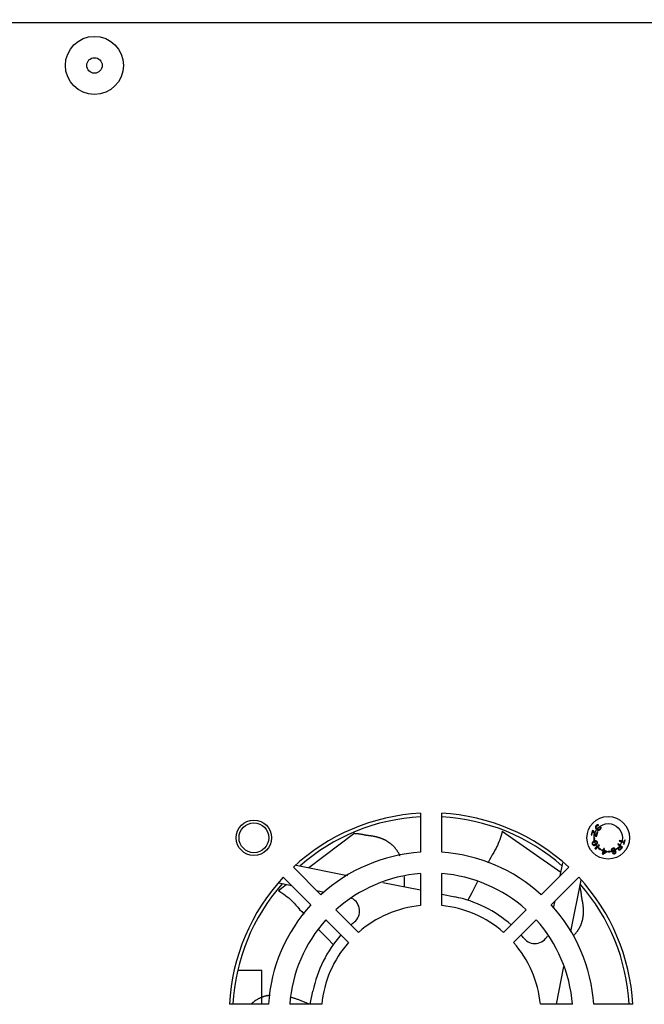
# Model space of a CAD drawing. Header units: millimetres. Extents: x 1117 to 38156, y -1945 to 7303.
# Tile 318 of 656: x 11432 to 11520, y 902 to 1041. Entities that reach past the tile are written whole.
import ezdxf

# ---------------------------------------------------------------- set-up
doc = ezdxf.new("R2010")
doc.units = ezdxf.units.MM
doc.styles.get("Standard").update_dxf_attribs({"font": 'arial.ttf'})
doc.dimstyles.new('DIMSTYLE_1', dxfattribs={"dimtxt": 4.2, "dimasz": 3.6, "dimexe": 2.5, "dimexo": 0, "dimgap": 1.05, "dimtad": 1, "dimdsep": 46, "dimtxsty": 'Standard', "dimblk": '_FILLED', "dimblk1": '_FILLED', "dimblk2": '_FILLED', "dimcen": 0.09, "dimazin": 2, "dimtp": 0.01, "dimtm": 0.01, "dimtfac": 1, "dimtofl": 0, "dimtmove": 0, "dimatfit": 3, "dimldrblk": '_FILLED', "dimfxl": 0, "dimtolj": 1, "dimarcsym": 0})

# ---------------------------------------------------------------- blocks, each defined once
blk = doc.blocks.new('_FILLED')
at = {"color": 0, "linetype": 'ByBlock'}
blk.add_solid([(0, 0), (-1, 0.167), (-1, -0.167)], dxfattribs=at)
blk = doc.blocks.new('*D65')
at = {"color": 0, "linetype": 'Continuous', "lineweight": -2}
for p, q in [((11268.47, 1054.71), (11268.47, 1117.82)), ((11592.38, 916.75), (11592.38, 1117.82)), ((11272.07, 1115.32), (11588.78, 1115.32))]:
    blk.add_line(p, q, dxfattribs=at)
at = {"layer": 'Defpoints', "color": 0, "linetype": 'Continuous'}
for p in [(11592.38, 1115.32), (11268.47, 1054.71), (11592.38, 916.75)]:
    blk.add_point(p, dxfattribs=at)
at = {"color": 0, "linetype": 'Continuous', "lineweight": -2, "xscale": 3.6, "yscale": 3.6, "zscale": 3.6, "rotation": 180}
blk.add_blockref('_FILLED', (11268.47, 1115.32), dxfattribs=at)
at = {"color": 0, "linetype": 'Continuous', "lineweight": -2, "xscale": 3.6, "yscale": 3.6, "zscale": 3.6}
blk.add_blockref('_FILLED', (11592.38, 1115.32), dxfattribs=at)
at = {"color": 0, "linetype": 'Continuous', "insert": (11402.8, 1143.04), "char_height": 20, "width": 16.8, "attachment_point": 2, "line_spacing_factor": 0.9}
blk.add_mtext('\\A1;323.91', dxfattribs=at)

msp = doc.modelspace()

# ---------------------------------------------------------------- linework, layer by layer
at = {"color": 7, "linetype": 'Continuous'}
for p, q in [((11564.966, 1040.713), (11291.966, 1040.713)), ((11488.466, 929.173), (11488.466, 923.664)), ((11491.466, 923.664), (11491.466, 929.173)), ((11513.174, 927.312), (11513.151, 927.242)), ((11513.151, 927.242), (11513.152, 927.148)), ((11513.152, 927.148), (11513.176, 927.077)), ((11513.22, 927.382), (11513.174, 927.312)), ((11513.176, 927.077), (11513.223, 927.006)), ((11513.325, 927.487), (11513.22, 927.382)), ((11513.223, 927.006), (11513.401, 926.827)), ((11513.245, 927.194), (11513.256, 927.252)), ((11513.257, 927.135), (11513.245, 927.194)), ((11513.256, 927.252), (11513.291, 927.311)), ((11513.293, 927.076), (11513.257, 927.135)), ((11513.291, 927.311), (11513.396, 927.415)), ((11513.471, 926.897), (11513.293, 927.076)), ((11513.395, 927.533), (11513.325, 927.487)), ((11513.465, 927.556), (11513.395, 927.533)), ((11513.396, 927.415), (11513.454, 927.45)), ((11513.454, 927.45), (11513.513, 927.461)), ((11513.559, 927.555), (11513.465, 927.556)), ((11513.53, 926.861), (11513.471, 926.897)), ((11513.513, 927.461), (11513.56, 927.437)), ((11513.589, 926.849), (11513.53, 926.861)), ((11513.63, 927.507), (11513.559, 927.555)), ((11513.56, 927.437), (11513.63, 927.507)), ((11513.648, 926.86), (11513.589, 926.849)), ((11513.707, 926.894), (11513.648, 926.86)), ((11513.811, 926.999), (11513.707, 926.894)), ((11513.778, 926.823), (11513.883, 926.928)), ((11513.846, 927.057), (11513.811, 926.999)), ((11513.903, 927.233), (11513.833, 927.163)), ((11513.833, 927.163), (11513.857, 927.116)), ((11513.857, 927.116), (11513.846, 927.057)), ((11513.883, 926.928), (11513.929, 926.998)), ((11513.951, 927.162), (11513.903, 927.233)), ((11513.929, 926.998), (11513.952, 927.068)), ((11513.952, 927.068), (11513.951, 927.162)), ((11472.709, 921.516), (11479.069, 926.309)), ((11479.129, 926.305), (11479.069, 926.308)), ((11479.179, 926.301), (11479.129, 926.305)), ((11479.228, 926.298), (11479.179, 926.301)), ((11479.277, 926.294), (11479.228, 926.298)), ((11479.325, 926.29), (11479.277, 926.294)), ((11479.372, 926.286), (11479.325, 926.29)), ((11479.419, 926.282), (11479.372, 926.286)), ((11479.465, 926.278), (11479.419, 926.282)), ((11479.511, 926.273), (11479.465, 926.278)), ((11479.557, 926.269), (11479.511, 926.273)), ((11479.602, 926.264), (11479.557, 926.269)), ((11479.646, 926.259), (11479.602, 926.264)), ((11479.69, 926.254), (11479.646, 926.259)), ((11479.734, 926.249), (11479.69, 926.254)), ((11479.777, 926.243), (11479.734, 926.249)), ((11479.82, 926.238), (11479.777, 926.243)), ((11479.862, 926.232), (11479.82, 926.238)), ((11479.905, 926.226), (11479.862, 926.232)), ((11479.946, 926.22), (11479.905, 926.226)), ((11479.988, 926.214), (11479.946, 926.22)), ((11480.029, 926.208), (11479.988, 926.214)), ((11480.089, 926.198), (11480.029, 926.208)), ((11480.147, 926.189), (11480.089, 926.198)), ((11480.2, 926.18), (11480.147, 926.189)), ((11480.25, 926.171), (11480.2, 926.18)), ((11480.297, 926.162), (11480.25, 926.171)), ((11480.343, 926.154), (11480.297, 926.162)), ((11480.386, 926.145), (11480.343, 926.154)), ((11480.428, 926.137), (11480.386, 926.145)), ((11480.469, 926.129), (11480.428, 926.137)), ((11480.508, 926.121), (11480.469, 926.129)), ((11480.547, 926.113), (11480.508, 926.121)), ((11480.596, 926.102), (11480.547, 926.113)), ((11480.644, 926.091), (11480.596, 926.102)), ((11480.689, 926.081), (11480.644, 926.091)), ((11480.733, 926.071), (11480.689, 926.081)), ((11480.774, 926.061), (11480.733, 926.071)), ((11480.83, 926.047), (11480.826, 926.047)), ((11480.844, 926.044), (11480.83, 926.047)), ((11480.841, 926.045), (11480.831, 926.046)), ((11480.841, 926.044), (11480.844, 926.044)), ((11480.902, 926.038), (11480.875, 926.041)), ((11480.9, 926.038), (11480.902, 926.038)), ((11480.923, 926.037), (11480.919, 926.037)), ((11480.983, 926.032), (11480.923, 926.037)), ((11481.047, 926.026), (11480.983, 926.032)), ((11481.091, 926.022), (11481.047, 926.026)), ((11481.137, 926.017), (11481.091, 926.022)), ((11481.184, 926.012), (11481.137, 926.017)), ((11481.233, 926.007), (11481.184, 926.012)), ((11481.284, 926.001), (11481.233, 926.007)), ((11481.337, 925.995), (11481.284, 926.001)), ((11481.391, 925.988), (11481.337, 925.995)), ((11481.446, 925.981), (11481.391, 925.988)), ((11481.503, 925.973), (11481.446, 925.981)), ((11481.562, 925.964), (11481.503, 925.973)), ((11481.621, 925.955), (11481.562, 925.964)), ((11481.682, 925.945), (11481.621, 925.955)), ((11481.745, 925.935), (11481.682, 925.945)), ((11481.808, 925.924), (11481.745, 925.935)), ((11500.025, 926.631), (11508.287, 920.845)), ((11512.762, 926.754), (11512.564, 926.126)), ((11512.564, 926.126), (11512.644, 926.101)), ((11512.644, 926.101), (11512.817, 926.65)), ((11512.874, 926.718), (11512.762, 926.754)), ((11512.817, 926.65), (11513.189, 925.929)), ((11513.251, 926.013), (11512.874, 926.718)), ((11513.052, 925.736), (11512.968, 925.733)), ((11512.968, 925.733), (11512.978, 925.503)), ((11512.978, 925.503), (11513.062, 925.506)), ((11513.062, 925.506), (11513.052, 925.736)), ((11513.189, 925.929), (11513.317, 925.888)), ((11513.419, 926.546), (11513.251, 926.013)), ((11513.317, 925.888), (11513.515, 926.516)), ((11513.401, 926.827), (11513.472, 926.78)), ((11513.515, 926.516), (11513.419, 926.546)), ((11513.472, 926.78), (11513.543, 926.755)), ((11513.543, 926.755), (11513.637, 926.754)), ((11513.637, 926.754), (11513.708, 926.777)), ((11513.708, 926.777), (11513.778, 926.823)), ((11512.72, 925.004), (11512.704, 924.909)), ((11512.704, 924.909), (11512.726, 924.811)), ((11512.749, 925.068), (11512.72, 925.004)), ((11512.726, 924.811), (11512.778, 924.725)), ((11512.799, 925.124), (11512.749, 925.068)), ((11512.778, 924.725), (11512.856, 924.668)), ((11512.788, 924.925), (11512.801, 924.983)), ((11512.804, 924.842), (11512.788, 924.925)), ((11512.839, 925.158), (11512.799, 925.124)), ((11512.801, 924.983), (11512.87, 925.082)), ((11512.85, 924.772), (11512.804, 924.842)), ((11512.911, 925.205), (11512.839, 925.158)), ((11512.9, 924.739), (11512.85, 924.772)), ((11512.856, 924.668), (11512.921, 924.641)), ((11512.87, 925.082), (11512.958, 925.135)), ((11513.018, 924.715), (11512.9, 924.739)), ((11513.052, 925.261), (11512.911, 925.205)), ((11512.921, 924.641), (11512.995, 924.635)), ((11512.958, 925.135), (11513.067, 925.179)), ((11512.995, 924.635), (11513.048, 924.639)), ((11513.117, 924.738), (11513.018, 924.715)), ((11513.048, 924.639), (11513.132, 924.655)), ((11513.136, 925.277), (11513.052, 925.261)), ((11513.666, 924.732), (11513.065, 924.219)), ((11513.065, 924.219), (11513.129, 924.144)), ((11513.067, 925.179), (11513.166, 925.201)), ((11513.226, 924.782), (11513.117, 924.738)), ((11513.129, 924.144), (11513.283, 924.145)), ((11513.132, 924.655), (11513.273, 924.712)), ((11513.189, 925.281), (11513.136, 925.277)), ((11513.166, 925.201), (11513.285, 925.178)), ((11513.263, 925.275), (11513.189, 925.281)), ((11513.314, 924.835), (11513.226, 924.782)), ((11513.232, 924.232), (11513.73, 924.657)), ((11513.385, 924.233), (11513.232, 924.232)), ((11513.328, 925.248), (11513.263, 925.275)), ((11513.273, 924.712), (11513.345, 924.758)), ((11513.283, 924.145), (11513.385, 924.233)), ((11513.285, 925.178), (11513.334, 925.144)), ((11513.383, 924.933), (11513.314, 924.835)), ((11513.406, 925.191), (11513.328, 925.248)), ((11513.334, 925.144), (11513.38, 925.074)), ((11513.345, 924.758), (11513.385, 924.792)), ((11513.38, 925.074), (11513.396, 924.992)), ((11513.396, 924.992), (11513.383, 924.933)), ((11513.385, 924.792), (11513.435, 924.848)), ((11513.458, 925.106), (11513.406, 925.191)), ((11513.435, 924.848), (11513.464, 924.913)), ((11513.48, 925.008), (11513.458, 925.106)), ((11513.464, 924.913), (11513.48, 925.008)), ((11513.715, 924.265), (11513.663, 924.198)), ((11513.663, 924.198), (11513.845, 924.057)), ((11513.73, 924.657), (11513.666, 924.732)), ((11513.897, 924.124), (11513.715, 924.265)), ((11513.845, 924.057), (11513.897, 924.124)), ((11514.333, 924.207), (11514.264, 923.982)), ((11514.428, 924.178), (11514.333, 924.207)), ((11514.359, 923.953), (11514.428, 924.178)), ((11515.424, 924.087), (11515.389, 924)), ((11515.472, 924.144), (11515.424, 924.087)), ((11515.541, 924.191), (11515.472, 924.144)), ((11515.493, 924.007), (11515.526, 924.057)), ((11515.526, 924.057), (11515.58, 924.098)), ((11515.662, 924.242), (11515.541, 924.191)), ((11515.58, 924.098), (11515.701, 924.149)), ((11515.745, 924.258), (11515.662, 924.242)), ((11515.701, 924.149), (11515.769, 924.159)), ((11515.84, 924.243), (11515.745, 924.258)), ((11515.769, 924.159), (11515.834, 924.131)), ((11515.834, 924.131), (11515.868, 924.091)), ((11515.918, 924.185), (11515.84, 924.243)), ((11515.868, 924.091), (11515.959, 924.129)), ((11515.959, 924.129), (11515.918, 924.185)), ((11516.39, 924.872), (11516.325, 924.797)), ((11516.325, 924.797), (11516.591, 924.565)), ((11516.354, 924.269), (11516.349, 924.186)), ((11516.349, 924.186), (11516.367, 924.105)), ((11516.396, 924.342), (11516.354, 924.269)), ((11516.367, 924.105), (11516.394, 924.059)), ((11516.985, 924.351), (11516.39, 924.872)), ((11516.394, 924.059), (11516.445, 924.015)), ((11516.591, 924.565), (11516.396, 924.342)), ((11516.441, 924.215), (11516.461, 924.263)), ((11516.445, 924.168), (11516.441, 924.215)), ((11516.472, 924.122), (11516.445, 924.168)), ((11516.461, 924.263), (11516.667, 924.498)), ((11516.51, 924.089), (11516.472, 924.122)), ((11516.559, 924.068), (11516.51, 924.089)), ((11516.551, 925.346), (11516.525, 925.25)), ((11516.525, 925.25), (11517.208, 925.07)), ((11517.233, 925.166), (11516.551, 925.346)), ((11516.606, 924.071), (11516.559, 924.068)), ((11516.651, 924.097), (11516.606, 924.071)), ((11516.857, 924.332), (11516.651, 924.097)), ((11516.667, 924.498), (11516.857, 924.332)), ((11516.725, 924.054), (11516.985, 924.351)), ((11517.208, 925.07), (11517.141, 924.815)), ((11517.141, 924.815), (11517.222, 924.794)), ((11517.222, 924.794), (11517.382, 925.399)), ((11517.3, 925.42), (11517.233, 925.166)), ((11517.382, 925.399), (11517.3, 925.42)), ((11514.107, 924.03), (11514.077, 923.933)), ((11514.077, 923.933), (11514.235, 923.885)), ((11514.235, 923.885), (11514.102, 923.451)), ((11514.102, 923.451), (11514.196, 923.422)), ((11514.264, 923.982), (11514.107, 924.03)), ((11514.196, 923.422), (11514.707, 923.741)), ((11514.236, 923.551), (11514.329, 923.856)), ((11514.597, 923.774), (11514.236, 923.551)), ((11514.329, 923.856), (11514.597, 923.774)), ((11514.736, 923.837), (11514.359, 923.953)), ((11514.707, 923.741), (11514.736, 923.837)), ((11515.188, 923.81), (11514.958, 923.799)), ((11514.958, 923.799), (11514.962, 923.715)), ((11514.962, 923.715), (11515.192, 923.726)), ((11515.192, 923.726), (11515.188, 923.81)), ((11515.389, 924), (11515.385, 923.925)), ((11515.385, 923.925), (11515.417, 923.848)), ((11515.417, 923.848), (11515.473, 923.798)), ((11515.473, 923.798), (11515.56, 923.762)), ((11515.482, 923.948), (11515.493, 924.007)), ((11515.502, 923.901), (11515.482, 923.948)), ((11515.552, 923.867), (11515.502, 923.901)), ((11515.61, 923.855), (11515.552, 923.867)), ((11515.56, 923.762), (11515.634, 923.756)), ((11515.684, 923.595), (11515.592, 923.557)), ((11515.592, 923.557), (11515.627, 923.516)), ((11515.677, 923.865), (11515.61, 923.855)), ((11515.627, 923.516), (11515.699, 923.473)), ((11515.634, 923.756), (11515.716, 923.772)), ((11515.768, 923.904), (11515.677, 923.865)), ((11515.712, 923.57), (11515.684, 923.595)), ((11515.699, 923.473), (11515.779, 923.452)), ((11515.755, 923.552), (11515.712, 923.57)), ((11515.716, 923.772), (11515.807, 923.811)), ((11515.807, 923.555), (11515.755, 923.552)), ((11515.836, 923.913), (11515.768, 923.904)), ((11515.779, 923.452), (11515.861, 923.469)), ((11515.807, 923.811), (11515.859, 923.814)), ((11515.898, 923.593), (11515.807, 923.555)), ((11515.909, 923.908), (11515.836, 923.913)), ((11515.859, 923.814), (11515.918, 923.802)), ((11515.861, 923.469), (11515.937, 923.5)), ((11515.937, 923.628), (11515.898, 923.593)), ((11515.996, 923.871), (11515.909, 923.908)), ((11515.918, 923.802), (11515.953, 923.762)), ((11515.97, 923.678), (11515.937, 923.628)), ((11515.937, 923.5), (11515.991, 923.541)), ((11515.953, 923.762), (11515.965, 923.731)), ((11515.965, 923.731), (11515.97, 923.678)), ((11515.991, 923.541), (11516.039, 923.598)), ((11516.037, 923.816), (11515.996, 923.871)), ((11516.063, 923.754), (11516.037, 923.816)), ((11516.039, 923.598), (11516.074, 923.685)), ((11516.074, 923.685), (11516.063, 923.754)), ((11516.445, 924.015), (11516.494, 923.994)), ((11516.494, 923.994), (11516.577, 923.987)), ((11516.577, 923.987), (11516.658, 924.003)), ((11516.658, 924.003), (11516.725, 924.054)), ((11474.425, 917.668), (11470.533, 921.56)), ((11470.953, 921.868), (11478.199, 920.414)), ((11509.399, 921.56), (11505.507, 917.668)), ((11508.187, 920.347), (11508.555, 922.181)), ((11469.119, 920.146), (11473.011, 916.254)), ((11488.466, 920.656), (11488.466, 916.14)), ((11491.466, 916.14), (11491.466, 920.656)), ((11506.922, 916.254), (11510.814, 920.146)), ((11468.425, 918.288), (11469.502, 919.1)), ((11470.332, 918.933), (11468.498, 919.301)), ((11483.151, 919.42), (11488.466, 918.353)), ((11511.122, 919.726), (11509.668, 912.48)), ((11510.969, 918.88), (11510.96, 918.917)), ((11510.981, 918.832), (11510.969, 918.88)), ((11510.993, 918.784), (11510.981, 918.832)), ((11511.004, 918.737), (11510.993, 918.784)), ((11511.015, 918.691), (11511.004, 918.737)), ((11511.025, 918.645), (11511.015, 918.691)), ((11511.035, 918.6), (11511.025, 918.645)), ((11511.045, 918.555), (11511.035, 918.6)), ((11511.055, 918.51), (11511.045, 918.555)), ((11511.064, 918.466), (11511.055, 918.51)), ((11474.903, 918.015), (11473.87, 918.223)), ((11491.466, 917.751), (11493.312, 917.38)), ((11511.073, 918.422), (11511.064, 918.466)), ((11511.082, 918.379), (11511.073, 918.422)), ((11511.09, 918.335), (11511.082, 918.379)), ((11511.099, 918.293), (11511.09, 918.335)), ((11511.107, 918.25), (11511.099, 918.293)), ((11511.114, 918.208), (11511.107, 918.25)), ((11511.122, 918.166), (11511.114, 918.208)), ((11511.129, 918.124), (11511.122, 918.166)), ((11511.136, 918.083), (11511.129, 918.124)), ((11511.143, 918.042), (11511.136, 918.083)), ((11511.152, 917.982), (11511.143, 918.042)), ((11511.161, 917.924), (11511.152, 917.982)), ((11511.169, 917.871), (11511.161, 917.924)), ((11511.176, 917.821), (11511.169, 917.871)), ((11511.183, 917.773), (11511.176, 917.821)), ((11511.188, 917.727), (11511.183, 917.773)), ((11511.194, 917.683), (11511.188, 917.727)), ((11511.199, 917.641), (11511.194, 917.683)), ((11511.204, 917.599), (11511.199, 917.641)), ((11511.207, 917.572), (11511.204, 917.599)), ((11511.211, 917.533), (11511.207, 917.572)), ((11511.216, 917.482), (11511.211, 917.533)), ((11511.221, 917.433), (11511.216, 917.482)), ((11511.225, 917.386), (11511.221, 917.433)), ((11511.229, 917.341), (11511.225, 917.386)), ((11511.232, 917.298), (11511.229, 917.341)), ((11511.237, 917.23), (11511.237, 917.234)), ((11511.238, 917.217), (11511.237, 917.23)), ((11511.239, 917.219), (11511.237, 917.229)), ((11511.238, 917.219), (11511.238, 917.217)), ((11511.251, 917.16), (11511.246, 917.186)), ((11511.251, 917.161), (11511.251, 917.16)), ((11511.257, 917.139), (11511.256, 917.143)), ((11511.27, 917.08), (11511.257, 917.139)), ((11507.269, 915.776), (11507.477, 916.809)), ((11511.285, 917.018), (11511.27, 917.08)), ((11511.294, 916.975), (11511.285, 917.018)), ((11511.304, 916.93), (11511.294, 916.975)), ((11511.314, 916.883), (11511.304, 916.93)), ((11511.324, 916.835), (11511.314, 916.883)), ((11511.334, 916.785), (11511.324, 916.835)), ((11511.345, 916.733), (11511.334, 916.785)), ((11511.355, 916.679), (11511.345, 916.733)), ((11511.365, 916.624), (11511.355, 916.679)), ((11511.375, 916.567), (11511.365, 916.624)), ((11511.385, 916.509), (11511.375, 916.567)), ((11511.395, 916.45), (11511.385, 916.509)), ((11511.404, 916.389), (11511.395, 916.45)), ((11511.414, 916.326), (11511.404, 916.389)), ((11511.422, 916.262), (11511.414, 916.326)), ((11479.736, 912.357), (11476.549, 915.544)), ((11503.384, 915.544), (11500.197, 912.357)), ((11475.135, 914.13), (11478.322, 910.943)), ((11501.611, 910.943), (11504.798, 914.13)), ((11508.674, 907.528), (11507.607, 902.213)), ((11466.066, 906.963), (11462.744, 906.963)), ((11466.066, 902.213), (11466.066, 906.963)), ((11472.928, 902.213), (11473.299, 904.058)), ((11467.015, 902.213), (11461.506, 902.213)), ((11474.539, 902.213), (11470.023, 902.213)), ((11509.91, 902.213), (11505.394, 902.213)), ((11518.427, 902.213), (11512.917, 902.213))]:
    msp.add_line(p, q, dxfattribs=at)
for points in [[(11480.826, 926.047), (11480.807, 926.053), (11480.774, 926.061)], [(11480.875, 926.041), (11480.852, 926.044), (11480.841, 926.045)], [(11485.597, 923.147), (11485.583, 923.177), (11485.55, 923.248), (11485.515, 923.319), (11485.48, 923.388), (11485.444, 923.456), (11485.408, 923.523), (11485.371, 923.588), (11485.333, 923.653), (11485.294, 923.716), (11485.255, 923.778), (11485.216, 923.839), (11485.176, 923.898), (11485.135, 923.957), (11485.094, 924.014), (11485.053, 924.07), (11485.011, 924.125), (11484.968, 924.179), (11484.926, 924.232), (11484.882, 924.283), (11484.839, 924.333), (11484.795, 924.382), (11484.751, 924.43), (11484.707, 924.477), (11484.662, 924.523), (11484.617, 924.568), (11484.572, 924.611), (11484.527, 924.654), (11484.482, 924.695), (11484.437, 924.736), (11484.391, 924.775), (11484.346, 924.814), (11484.3, 924.851), (11484.254, 924.888), (11484.208, 924.923), (11484.163, 924.958), (11484.117, 924.992), (11484.071, 925.024), (11484.025, 925.056), (11483.979, 925.088), (11483.933, 925.118), (11483.887, 925.148), (11483.842, 925.176), (11483.796, 925.205), (11483.75, 925.232), (11483.705, 925.258), (11483.659, 925.284), (11483.614, 925.31), (11483.568, 925.334), (11483.523, 925.358), (11483.478, 925.381), (11483.433, 925.404), (11483.388, 925.426), (11483.343, 925.447), (11483.298, 925.468), (11483.254, 925.488), (11483.209, 925.508), (11483.165, 925.527), (11483.121, 925.545), (11483.077, 925.563), (11483.034, 925.581), (11482.99, 925.598), (11482.947, 925.614), (11482.904, 925.63), (11482.862, 925.646), (11482.819, 925.661), (11482.777, 925.675), (11482.735, 925.689), (11482.693, 925.703), (11482.652, 925.716), (11482.611, 925.729), (11482.57, 925.742), (11482.53, 925.754), (11482.49, 925.765), (11482.45, 925.777), (11482.41, 925.788), (11482.371, 925.798), (11482.333, 925.808), (11482.295, 925.818), (11482.257, 925.828), (11482.22, 925.837), (11482.183, 925.846), (11482.147, 925.854), (11482.111, 925.862), (11482.076, 925.87), (11482.041, 925.878), (11482.006, 925.885), (11481.972, 925.892), (11481.939, 925.899), (11481.906, 925.905), (11481.873, 925.912), (11481.808, 925.924)], [(11500.025, 926.631), (11499.953, 926.382), (11499.852, 926.046), (11499.751, 925.734), (11499.651, 925.44), (11499.552, 925.163), (11499.457, 924.911), (11499.338, 924.614), (11499.272, 924.482), (11499.148, 924.251), (11498.986, 923.963), (11498.806, 923.646), (11498.613, 923.307), (11498.411, 922.952), (11498.203, 922.585), (11497.959, 922.15)], [(11486.201, 918.808), (11486.205, 918.873), (11486.211, 918.99), (11486.216, 919.107), (11486.221, 919.222), (11486.224, 919.337), (11486.227, 919.45), (11486.228, 919.562), (11486.229, 919.674), (11486.229, 919.785), (11486.228, 919.894), (11486.226, 920.003), (11486.223, 920.11), (11486.219, 920.217), (11486.218, 920.235)], [(11496.53, 919.528), (11496.281, 919.056), (11495.998, 918.517), (11495.703, 917.952), (11495.159, 916.9)], [(11468.425, 918.288), (11468.64, 918.143), (11468.927, 917.943), (11469.193, 917.75), (11469.442, 917.564), (11469.675, 917.385), (11469.885, 917.217), (11470.131, 917.011), (11470.236, 916.908), (11470.417, 916.718), (11470.641, 916.476), (11470.887, 916.206), (11471.15, 915.918), (11471.425, 915.616), (11471.71, 915.305), (11472.051, 914.935)], [(11511.237, 917.234), (11511.236, 917.255), (11511.232, 917.298)], [(11511.246, 917.186), (11511.241, 917.209), (11511.239, 917.219)], [(11510.045, 911.887), (11510.091, 911.932), (11510.146, 911.986), (11510.199, 912.041), (11510.251, 912.097), (11510.302, 912.152), (11510.352, 912.208), (11510.4, 912.264), (11510.447, 912.32), (11510.493, 912.377), (11510.537, 912.433), (11510.58, 912.49), (11510.622, 912.547), (11510.662, 912.604), (11510.702, 912.661), (11510.74, 912.718), (11510.777, 912.774), (11510.812, 912.831), (11510.846, 912.888), (11510.88, 912.945), (11510.912, 913.002), (11510.943, 913.058), (11510.972, 913.115), (11511.001, 913.171), (11511.029, 913.228), (11511.055, 913.284), (11511.081, 913.34), (11511.105, 913.395), (11511.128, 913.451), (11511.151, 913.506), (11511.172, 913.561), (11511.193, 913.616), (11511.213, 913.67), (11511.231, 913.725), (11511.249, 913.779), (11511.266, 913.832), (11511.283, 913.886), (11511.298, 913.939), (11511.313, 913.992), (11511.327, 914.045), (11511.34, 914.097), (11511.353, 914.149), (11511.365, 914.201), (11511.376, 914.253), (11511.386, 914.304), (11511.396, 914.355), (11511.406, 914.406), (11511.414, 914.457), (11511.422, 914.507), (11511.43, 914.557), (11511.437, 914.606), (11511.443, 914.655), (11511.449, 914.704), (11511.455, 914.753), (11511.46, 914.801), (11511.464, 914.849), (11511.468, 914.897), (11511.472, 914.944), (11511.475, 914.991), (11511.478, 915.037), (11511.48, 915.083), (11511.482, 915.129), (11511.484, 915.174), (11511.485, 915.219), (11511.486, 915.264), (11511.486, 915.308), (11511.486, 915.352), (11511.486, 915.396), (11511.486, 915.439), (11511.485, 915.481), (11511.484, 915.523), (11511.483, 915.565), (11511.481, 915.606), (11511.479, 915.647), (11511.477, 915.688), (11511.475, 915.728), (11511.472, 915.767), (11511.47, 915.806), (11511.467, 915.844), (11511.464, 915.882), (11511.461, 915.919), (11511.458, 915.955), (11511.454, 915.991), (11511.451, 916.027), (11511.447, 916.062), (11511.443, 916.096), (11511.439, 916.13), (11511.435, 916.164), (11511.431, 916.197), (11511.422, 916.262)], [(11474.13, 912.739), (11474.472, 912.386), (11474.897, 911.951), (11475.344, 911.496), (11476.176, 910.653)], [(11466.3, 903.28), (11466.233, 903.257), (11466.168, 903.234), (11466.104, 903.211), (11466.041, 903.186), (11465.979, 903.161), (11465.917, 903.135), (11465.857, 903.109), (11465.798, 903.082), (11465.74, 903.054), (11465.682, 903.026), (11465.626, 902.997), (11465.571, 902.968), (11465.516, 902.938), (11465.463, 902.908), (11465.41, 902.877), (11465.359, 902.846), (11465.308, 902.815), (11465.258, 902.783), (11465.209, 902.75), (11465.161, 902.718), (11465.114, 902.685), (11465.068, 902.652), (11465.023, 902.618), (11464.978, 902.585), (11464.934, 902.551), (11464.891, 902.517), (11464.849, 902.482), (11464.807, 902.447), (11464.766, 902.413), (11464.726, 902.378), (11464.687, 902.342), (11464.648, 902.307), (11464.61, 902.272), (11464.573, 902.236), (11464.549, 902.213)], [(11467.244, 903.486), (11467.169, 903.476), (11467.091, 903.465), (11467.014, 903.453), (11466.939, 903.44), (11466.864, 903.426), (11466.79, 903.411), (11466.717, 903.395), (11466.645, 903.378), (11466.574, 903.36), (11466.504, 903.341), (11466.435, 903.321), (11466.367, 903.301), (11466.3, 903.28)], [(11470.99, 902.946), (11470.884, 902.983), (11470.778, 903.018), (11470.673, 903.052), (11470.568, 903.085), (11470.464, 903.116), (11470.361, 903.147), (11470.258, 903.176), (11470.206, 903.19)], [(11472.767, 902.213), (11472.668, 902.259), (11472.551, 902.313), (11472.435, 902.366), (11472.32, 902.418), (11472.205, 902.469), (11472.092, 902.518), (11471.978, 902.566), (11471.866, 902.613), (11471.754, 902.659), (11471.643, 902.704), (11471.533, 902.747), (11471.423, 902.789), (11471.314, 902.83), (11471.205, 902.87), (11471.098, 902.909), (11470.99, 902.946)]]:
    msp.add_lwpolyline(points, dxfattribs=at)
for centre, radius in [((11442.466, 1034.713), 4.1), ((11442.466, 1034.713), 1.09), ((11514.966, 925.713), 3), ((11464.966, 925.713), 2.5), ((11464.966, 925.713), 2.1), ((11514.966, 925.713), 2)]:
    msp.add_circle(centre, radius, dxfattribs=at)
for centre, radius, start, end in [((11489.966, 900.713), 28.5, 93.01696, 132.98921), ((11489.966, 900.713), 28, 93.07987, 131.24999), ((11489.966, 900.713), 28.5, 47.01079, 86.98304), ((11489.966, 900.713), 28, 48.63078, 86.92013), ((11489.966, 900.713), 23, 93.73934, 132.50809), ((11489.966, 900.713), 23, 47.49191, 86.26066), ((11489.966, 900.713), 28.5, 137.01079, 176.98304), ((11489.966, 900.713), 20, 94.30122, 132.13402), ((11489.966, 900.713), 20, 47.86598, 85.69878), ((11489.966, 900.713), 28.5, 3.01696, 42.98921), ((11489.966, 900.713), 28, 138.63078, 176.92013), ((11489.966, 900.713), 28, 3.07987, 41.24999), ((11477.885, 915.377), 2, 309.48326, 63.18673), ((11489.966, 900.713), 17, 48.3775, 78.64997), ((11489.966, 900.713), 23, 137.49191, 176.26066), ((11489.966, 900.713), 15.5, 95.55344, 131.30093), ((11489.966, 900.713), 15.5, 48.69907, 84.44656), ((11489.966, 900.713), 23, 3.73934, 42.50809), ((11489.966, 900.713), 20, 137.86598, 175.69878), ((11489.966, 900.713), 17, 129.48326, 131.63827), ((11489.966, 900.713), 20, 4.30122, 42.13402), ((11489.966, 900.713), 17, 138.3775, 168.64997), ((11489.966, 900.713), 17, 39.48326, 41.63827), ((11504.631, 912.794), 2, 219.48326, 333.18673), ((11489.966, 900.713), 15.5, 138.69907, 174.44656), ((11489.966, 900.713), 15.5, 5.55344, 41.30093)]:
    msp.add_arc(centre, radius, start, end, dxfattribs=at)

# ---------------------------------------------------------------- dimensions: what is measured, and where the dimension line sits
at = {"linetype": 'Continuous'}
dim = msp.add_linear_dim(base=(11592.375, 1115.321), p1=(11268.466, 1054.713), p2=(11592.375, 916.748), dimstyle='DIMSTYLE_1', override={"dimtxt": 20}, dxfattribs=at)
dim.commit()
dim.dimension.update_dxf_attribs({"geometry": '*D65', "text_midpoint": (11402.802, 1115.321), "dimtype": 160})

doc.saveas('drawing.dxf')
